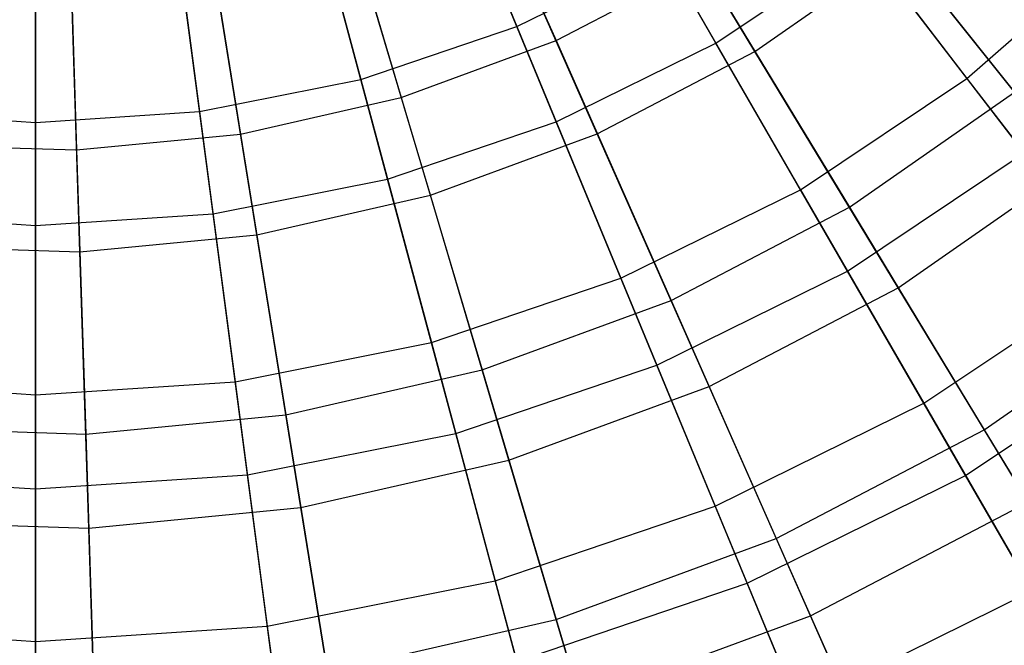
# Model space of a CAD drawing. Extents: x 0.2 to 40.1, y -6.7 to 6.7.
# Tile 267 of 516: x 24.218 to 25.079, y -4.962 to -4.416. Entities that reach past the tile are written whole.
import ezdxf

# ---------------------------------------------------------------- set-up
doc = ezdxf.new("R2010")
doc.units = 0
doc.header["$MEASUREMENT"] = 0
doc.layers.get('0').update_dxf_attribs({"color": 13, "linetype": 'CONTINUOUS'})

# ---------------------------------------------------------------- blocks, each defined once
blk = doc.blocks.new('SNOWBALL_XIV_PM3_STL')
at = {"color": 0}
for p, q in [((24.55446, -4.18437, 7.77496), (24.6527, -4.42155, 7.91029)), ((24.55446, -4.18437, 7.77496), (24.6527, -4.42155, 7.91029)), ((24.5795, -4.19092, 7.69523), (24.68695, -4.43366, 7.81819)), ((24.5795, -4.19092, 7.69523), (24.68695, -4.43366, 7.81819)), ((24.45013, -4.21978, 7.77496), (24.51657, -4.46776, 7.91029)), ((24.45013, -4.21978, 7.77496), (24.51657, -4.46776, 7.91029)), ((24.82663, -4.43591, 11.81879), (24.70152, -4.21921, 11.9658)), ((24.82663, -4.43591, 11.81879), (24.70152, -4.21921, 11.9658)), ((24.86076, -4.4432, 11.92325), (24.72604, -4.22096, 12.05759)), ((24.86076, -4.4432, 11.92325), (24.72604, -4.22096, 12.05759)), ((24.4763, -4.22889, 7.69523), (24.55183, -4.48339, 7.81819)), ((24.4763, -4.22889, 7.69523), (24.55183, -4.48339, 7.81819)), ((24.23213, -4.24848, 7.77496), (24.23213, -4.5052, 7.91029)), ((24.23213, -4.24848, 7.77496), (24.23213, -4.5052, 7.91029)), ((24.34207, -4.24128, 7.77496), (24.37558, -4.4958, 7.91029)), ((24.34207, -4.24128, 7.77496), (24.37558, -4.4958, 7.91029)), ((24.36909, -4.25336, 7.69523), (24.41146, -4.51543, 7.81819)), ((24.36909, -4.25336, 7.69523), (24.41146, -4.51543, 7.81819)), ((24.25964, -4.26392, 7.69523), (24.26815, -4.52925, 7.81819)), ((24.25964, -4.26392, 7.69523), (24.26815, -4.52925, 7.81819)), ((24.68714, -4.50469, 11.81879), (24.59138, -4.27352, 11.9658)), ((24.68714, -4.50469, 11.81879), (24.59138, -4.27352, 11.9658)), ((24.72299, -4.51507, 11.92325), (24.61779, -4.27743, 12.0576)), ((24.72299, -4.51507, 11.92325), (24.61779, -4.27743, 12.0576)), ((24.90115, -4.2781, 7.91029), (25.04594, -4.46679, 8.07657)), ((24.90115, -4.2781, 7.91029), (25.04594, -4.46679, 8.07657)), ((24.93269, -4.28469, 7.81819), (25.08746, -4.47877, 7.97302)), ((24.93269, -4.28469, 7.81819), (25.08746, -4.47877, 7.97302)), ((24.53986, -4.55469, 11.81879), (24.4751, -4.31299, 11.9658)), ((24.53986, -4.55469, 11.81879), (24.4751, -4.31299, 11.9658)), ((24.57717, -4.56874, 11.92325), (24.50322, -4.31959, 12.0576)), ((24.57717, -4.56874, 11.92325), (24.50322, -4.31959, 12.0576)), ((24.38733, -4.58503, 11.81879), (24.35467, -4.33695, 11.9658)), ((24.38733, -4.58503, 11.81879), (24.35467, -4.33695, 11.9658)), ((24.23213, -4.5952, 11.81879), (24.23213, -4.34498, 11.9658)), ((24.23213, -4.5952, 11.81879), (24.23213, -4.34498, 11.9658)), ((24.42567, -4.60332, 11.92325), (24.38419, -4.34676, 12.0576)), ((24.42567, -4.60332, 11.92325), (24.38419, -4.34676, 12.0576)), ((24.82663, -4.43591, 11.81879), (24.95594, -4.3495, 11.81879)), ((24.82663, -4.43591, 11.81879), (24.95594, -4.3495, 11.81879)), ((25.09592, -4.53192, 11.64174), (24.95594, -4.3495, 11.81879)), ((25.09592, -4.53192, 11.64174), (24.95594, -4.3495, 11.81879)), ((25.04594, -4.46679, 8.07657), (25.17741, -4.3515, 8.07657)), ((25.04594, -4.46679, 8.07657), (25.17741, -4.3515, 8.07657)), ((24.271, -4.61824, 11.92325), (24.26267, -4.35848, 12.0576)), ((24.271, -4.61824, 11.92325), (24.26267, -4.35848, 12.0576)), ((24.6527, -4.42155, 7.91029), (24.78163, -4.35797, 7.91029)), ((24.6527, -4.42155, 7.91029), (24.78163, -4.35797, 7.91029)), ((24.78163, -4.35797, 7.91029), (24.90055, -4.56394, 8.07657)), ((24.78163, -4.35797, 7.91029), (24.90055, -4.56394, 8.07657)), ((24.86076, -4.4432, 11.92325), (24.9882, -4.3543, 11.92325)), ((24.86076, -4.4432, 11.92325), (24.9882, -4.3543, 11.92325)), ((25.13864, -4.54294, 11.7578), (24.9882, -4.3543, 11.92325)), ((25.13864, -4.54294, 11.7578), (24.9882, -4.3543, 11.92325)), ((24.68695, -4.43366, 7.81819), (24.8146, -4.36707, 7.81819)), ((24.68695, -4.43366, 7.81819), (24.8146, -4.36707, 7.81819)), ((24.8146, -4.36707, 7.81819), (24.94329, -4.57934, 7.97302)), ((24.8146, -4.36707, 7.81819), (24.94329, -4.57934, 7.97302)), ((24.51657, -4.46776, 7.91029), (24.6527, -4.42155, 7.91029)), ((24.51657, -4.46776, 7.91029), (24.6527, -4.42155, 7.91029)), ((24.6527, -4.42155, 7.91029), (24.74371, -4.64128, 8.07657)), ((24.6527, -4.42155, 7.91029), (24.74371, -4.64128, 8.07657)), ((24.55183, -4.48339, 7.81819), (24.68695, -4.43366, 7.81819)), ((24.55183, -4.48339, 7.81819), (24.68695, -4.43366, 7.81819)), ((24.68695, -4.43366, 7.81819), (24.78743, -4.66065, 7.97302)), ((24.68695, -4.43366, 7.81819), (24.78743, -4.66065, 7.97302)), ((24.68714, -4.50469, 11.81879), (24.82663, -4.43591, 11.81879)), ((24.68714, -4.50469, 11.81879), (24.82663, -4.43591, 11.81879)), ((24.94159, -4.63504, 11.64174), (24.82663, -4.43591, 11.81879)), ((24.94159, -4.63504, 11.64174), (24.82663, -4.43591, 11.81879)), ((24.72299, -4.51507, 11.92325), (24.86076, -4.4432, 11.92325)), ((24.72299, -4.51507, 11.92325), (24.86076, -4.4432, 11.92325)), ((24.98584, -4.64953, 11.7578), (24.86076, -4.4432, 11.92325)), ((24.98584, -4.64953, 11.7578), (24.86076, -4.4432, 11.92325)), ((24.37558, -4.4958, 7.91029), (24.51657, -4.46776, 7.91029)), ((24.37558, -4.4958, 7.91029), (24.51657, -4.46776, 7.91029)), ((24.51657, -4.46776, 7.91029), (24.57813, -4.69749, 8.07657)), ((24.51657, -4.46776, 7.91029), (24.57813, -4.69749, 8.07657)), ((24.90055, -4.56394, 8.07657), (25.04594, -4.46679, 8.07657)), ((24.90055, -4.56394, 8.07657), (25.04594, -4.46679, 8.07657)), ((25.04594, -4.46679, 8.07657), (25.17698, -4.63756, 8.27121)), ((25.04594, -4.46679, 8.07657), (25.17698, -4.63756, 8.27121)), ((24.94329, -4.57934, 7.97302), (25.08746, -4.47877, 7.97302)), ((24.94329, -4.57934, 7.97302), (25.08746, -4.47877, 7.97302)), ((24.41146, -4.51543, 7.81819), (24.55183, -4.48339, 7.81819)), ((24.41146, -4.51543, 7.81819), (24.55183, -4.48339, 7.81819)), ((24.55183, -4.48339, 7.81819), (24.62246, -4.72136, 7.97302)), ((24.55183, -4.48339, 7.81819), (24.62246, -4.72136, 7.97302)), ((24.08869, -4.4958, 7.91029), (24.23213, -4.5052, 7.91029)), ((24.08869, -4.4958, 7.91029), (24.23213, -4.5052, 7.91029)), ((24.23213, -4.5052, 7.91029), (24.37558, -4.4958, 7.91029)), ((24.23213, -4.5052, 7.91029), (24.37558, -4.4958, 7.91029)), ((24.37558, -4.4958, 7.91029), (24.40663, -4.73161, 8.07657)), ((24.37558, -4.4958, 7.91029), (24.40663, -4.73161, 8.07657)), ((24.23213, -4.5052, 7.91029), (24.23213, -4.74304, 8.07657)), ((24.23213, -4.5052, 7.91029), (24.23213, -4.74304, 8.07657)), ((24.53986, -4.55469, 11.81879), (24.68714, -4.50469, 11.81879)), ((24.53986, -4.55469, 11.81879), (24.68714, -4.50469, 11.81879)), ((24.77513, -4.71713, 11.64174), (24.68714, -4.50469, 11.81879)), ((24.77513, -4.71713, 11.64174), (24.68714, -4.50469, 11.81879)), ((24.26815, -4.52925, 7.81819), (24.41146, -4.51543, 7.81819)), ((24.26815, -4.52925, 7.81819), (24.41146, -4.51543, 7.81819)), ((24.41146, -4.51543, 7.81819), (24.45108, -4.76048, 7.97302)), ((24.41146, -4.51543, 7.81819), (24.45108, -4.76048, 7.97302)), ((24.57717, -4.56874, 11.92325), (24.72299, -4.51507, 11.92325)), ((24.57717, -4.56874, 11.92325), (24.72299, -4.51507, 11.92325)), ((24.82066, -4.73571, 11.7578), (24.72299, -4.51507, 11.92325)), ((24.82066, -4.73571, 11.7578), (24.72299, -4.51507, 11.92325)), ((24.12424, -4.52464, 7.81819), (24.26815, -4.52925, 7.81819)), ((24.12424, -4.52464, 7.81819), (24.26815, -4.52925, 7.81819)), ((24.26815, -4.52925, 7.81819), (24.2761, -4.77736, 7.97302)), ((24.26815, -4.52925, 7.81819), (24.2761, -4.77736, 7.97302)), ((24.94159, -4.63504, 11.64174), (25.09592, -4.53192, 11.64174)), ((24.94159, -4.63504, 11.64174), (25.09592, -4.53192, 11.64174)), ((24.98584, -4.64953, 11.7578), (25.13864, -4.54294, 11.7578)), ((24.98584, -4.64953, 11.7578), (25.13864, -4.54294, 11.7578)), ((24.38733, -4.58503, 11.81879), (24.53986, -4.55469, 11.81879)), ((24.38733, -4.58503, 11.81879), (24.53986, -4.55469, 11.81879)), ((24.59938, -4.77679, 11.64174), (24.53986, -4.55469, 11.81879)), ((24.59938, -4.77679, 11.64174), (24.53986, -4.55469, 11.81879)), ((24.74371, -4.64128, 8.07657), (24.90055, -4.56394, 8.07657)), ((24.74371, -4.64128, 8.07657), (24.90055, -4.56394, 8.07657)), ((24.90055, -4.56394, 8.07657), (25.00817, -4.75036, 8.27121)), ((24.90055, -4.56394, 8.07657), (25.00817, -4.75036, 8.27121)), ((24.42567, -4.60332, 11.92325), (24.57717, -4.56874, 11.92325)), ((24.42567, -4.60332, 11.92325), (24.57717, -4.56874, 11.92325)), ((24.64582, -4.80005, 11.7578), (24.57717, -4.56874, 11.92325)), ((24.64582, -4.80005, 11.7578), (24.57717, -4.56874, 11.92325)), ((24.78743, -4.66065, 7.97302), (24.94329, -4.57934, 7.97302)), ((24.78743, -4.66065, 7.97302), (24.94329, -4.57934, 7.97302)), ((24.94329, -4.57934, 7.97302), (25.06106, -4.77362, 8.15734)), ((24.94329, -4.57934, 7.97302), (25.06106, -4.77362, 8.15734)), ((24.07694, -4.58503, 11.81879), (24.23213, -4.5952, 11.81879)), ((24.07694, -4.58503, 11.81879), (24.23213, -4.5952, 11.81879)), ((24.23213, -4.5952, 11.81879), (24.38733, -4.58503, 11.81879)), ((24.23213, -4.5952, 11.81879), (24.38733, -4.58503, 11.81879)), ((24.41734, -4.813, 11.64174), (24.38733, -4.58503, 11.81879)), ((24.41734, -4.813, 11.64174), (24.38733, -4.58503, 11.81879)), ((24.23213, -4.82514, 11.64174), (24.23213, -4.5952, 11.81879)), ((24.23213, -4.82514, 11.64174), (24.23213, -4.5952, 11.81879)), ((24.271, -4.61824, 11.92325), (24.42567, -4.60332, 11.92325)), ((24.271, -4.61824, 11.92325), (24.42567, -4.60332, 11.92325)), ((24.46418, -4.84151, 11.7578), (24.42567, -4.60332, 11.92325)), ((24.46418, -4.84151, 11.7578), (24.42567, -4.60332, 11.92325)), ((24.11569, -4.61326, 11.92325), (24.271, -4.61824, 11.92325)), ((24.11569, -4.61326, 11.92325), (24.271, -4.61824, 11.92325)), ((24.27874, -4.8594, 11.7578), (24.271, -4.61824, 11.92325)), ((24.27874, -4.8594, 11.7578), (24.271, -4.61824, 11.92325)), ((24.77513, -4.71713, 11.64174), (24.94159, -4.63504, 11.64174)), ((24.77513, -4.71713, 11.64174), (24.94159, -4.63504, 11.64174)), ((25.04463, -4.81349, 11.43739), (24.94159, -4.63504, 11.64174)), ((25.04463, -4.81349, 11.43739), (24.94159, -4.63504, 11.64174)), ((24.57813, -4.69749, 8.07657), (24.74371, -4.64128, 8.07657)), ((24.57813, -4.69749, 8.07657), (24.74371, -4.64128, 8.07657)), ((24.74371, -4.64128, 8.07657), (24.82609, -4.84015, 8.27121)), ((24.74371, -4.64128, 8.07657), (24.82609, -4.84015, 8.27121)), ((25.00817, -4.75036, 8.27121), (25.17698, -4.63756, 8.27121)), ((25.00817, -4.75036, 8.27121), (25.17698, -4.63756, 8.27121)), ((24.82066, -4.73571, 11.7578), (24.98584, -4.64953, 11.7578)), ((24.82066, -4.73571, 11.7578), (24.98584, -4.64953, 11.7578)), ((25.09936, -4.8368, 11.5638), (24.98584, -4.64953, 11.7578)), ((25.09936, -4.8368, 11.5638), (24.98584, -4.64953, 11.7578)), ((24.62246, -4.72136, 7.97302), (24.78743, -4.66065, 7.97302)), ((24.62246, -4.72136, 7.97302), (24.78743, -4.66065, 7.97302)), ((24.78743, -4.66065, 7.97302), (24.8794, -4.86839, 8.15734)), ((24.78743, -4.66065, 7.97302), (24.8794, -4.86839, 8.15734)), ((25.06106, -4.77362, 8.15734), (25.22911, -4.65639, 8.15734)), ((25.06106, -4.77362, 8.15734), (25.22911, -4.65639, 8.15734)), ((25.04463, -4.81349, 11.43739), (25.22136, -4.6954, 11.43739)), ((25.04463, -4.81349, 11.43739), (25.22136, -4.6954, 11.43739)), ((24.40663, -4.73161, 8.07657), (24.57813, -4.69749, 8.07657)), ((24.40663, -4.73161, 8.07657), (24.57813, -4.69749, 8.07657)), ((24.57813, -4.69749, 8.07657), (24.63384, -4.90541, 8.27121)), ((24.57813, -4.69749, 8.07657), (24.63384, -4.90541, 8.27121)), ((24.45108, -4.76048, 7.97302), (24.62246, -4.72136, 7.97302)), ((24.45108, -4.76048, 7.97302), (24.62246, -4.72136, 7.97302)), ((24.59938, -4.77679, 11.64174), (24.77513, -4.71713, 11.64174)), ((24.59938, -4.77679, 11.64174), (24.77513, -4.71713, 11.64174)), ((24.62246, -4.72136, 7.97302), (24.6871, -4.93916, 8.15734)), ((24.62246, -4.72136, 7.97302), (24.6871, -4.93916, 8.15734)), ((24.85399, -4.90751, 11.43739), (24.77513, -4.71713, 11.64174)), ((24.85399, -4.90751, 11.43739), (24.77513, -4.71713, 11.64174)), ((24.05764, -4.73161, 8.07657), (24.23213, -4.74304, 8.07657)), ((24.05764, -4.73161, 8.07657), (24.23213, -4.74304, 8.07657)), ((24.23213, -4.74304, 8.07657), (24.40663, -4.73161, 8.07657)), ((24.23213, -4.74304, 8.07657), (24.40663, -4.73161, 8.07657)), ((24.40663, -4.73161, 8.07657), (24.43472, -4.94502, 8.27121)), ((24.40663, -4.73161, 8.07657), (24.43472, -4.94502, 8.27121)), ((24.64582, -4.80005, 11.7578), (24.82066, -4.73571, 11.7578)), ((24.64582, -4.80005, 11.7578), (24.82066, -4.73571, 11.7578)), ((24.9093, -4.93595, 11.5638), (24.82066, -4.73571, 11.7578)), ((24.9093, -4.93595, 11.5638), (24.82066, -4.73571, 11.7578)), ((24.23213, -4.74304, 8.07657), (24.23213, -4.9583, 8.27121)), ((24.23213, -4.74304, 8.07657), (24.23213, -4.9583, 8.27121)), ((24.82609, -4.84015, 8.27121), (25.00817, -4.75036, 8.27121)), ((24.82609, -4.84015, 8.27121), (25.00817, -4.75036, 8.27121)), ((25.00817, -4.75036, 8.27121), (25.10282, -4.9143, 8.49118)), ((25.00817, -4.75036, 8.27121), (25.10282, -4.9143, 8.49118)), ((24.2761, -4.77736, 7.97302), (24.45108, -4.76048, 7.97302)), ((24.2761, -4.77736, 7.97302), (24.45108, -4.76048, 7.97302)), ((24.45108, -4.76048, 7.97302), (24.48734, -4.98475, 8.15734)), ((24.45108, -4.76048, 7.97302), (24.48734, -4.98475, 8.15734)), ((24.10041, -4.77172, 7.97302), (24.2761, -4.77736, 7.97302)), ((24.10041, -4.77172, 7.97302), (24.2761, -4.77736, 7.97302)), ((24.8794, -4.86839, 8.15734), (25.06106, -4.77362, 8.15734)), ((24.8794, -4.86839, 8.15734), (25.06106, -4.77362, 8.15734)), ((25.06106, -4.77362, 8.15734), (25.16612, -4.94692, 8.36834)), ((25.06106, -4.77362, 8.15734), (25.16612, -4.94692, 8.36834)), ((24.2761, -4.77736, 7.97302), (24.28339, -5.00443, 8.15734)), ((24.2761, -4.77736, 7.97302), (24.28339, -5.00443, 8.15734)), ((24.41734, -4.813, 11.64174), (24.59938, -4.77679, 11.64174)), ((24.41734, -4.813, 11.64174), (24.59938, -4.77679, 11.64174)), ((24.65271, -4.97583, 11.43739), (24.59938, -4.77679, 11.64174)), ((24.65271, -4.97583, 11.43739), (24.59938, -4.77679, 11.64174)), ((24.46418, -4.84151, 11.7578), (24.64582, -4.80005, 11.7578)), ((24.46418, -4.84151, 11.7578), (24.64582, -4.80005, 11.7578)), ((24.70812, -5.00998, 11.5638), (24.64582, -4.80005, 11.7578)), ((24.70812, -5.00998, 11.5638), (24.64582, -4.80005, 11.7578)), ((24.04693, -4.813, 11.64174), (24.23213, -4.82514, 11.64174)), ((24.04693, -4.813, 11.64174), (24.23213, -4.82514, 11.64174)), ((24.23213, -4.82514, 11.64174), (24.41734, -4.813, 11.64174)), ((24.23213, -4.82514, 11.64174), (24.41734, -4.813, 11.64174)), ((24.44424, -5.0173, 11.43739), (24.41734, -4.813, 11.64174)), ((24.44424, -5.0173, 11.43739), (24.41734, -4.813, 11.64174)), ((24.85399, -4.90751, 11.43739), (25.04463, -4.81349, 11.43739)), ((24.85399, -4.90751, 11.43739), (25.04463, -4.81349, 11.43739)), ((25.13411, -4.96849, 11.20895), (25.04463, -4.81349, 11.43739)), ((25.13411, -4.96849, 11.20895), (25.04463, -4.81349, 11.43739)), ((24.23213, -5.0312, 11.43739), (24.23213, -4.82514, 11.64174)), ((24.23213, -5.0312, 11.43739), (24.23213, -4.82514, 11.64174)), ((24.27874, -4.8594, 11.7578), (24.46418, -4.84151, 11.7578)), ((24.27874, -4.8594, 11.7578), (24.46418, -4.84151, 11.7578)), ((24.49913, -5.05768, 11.5638), (24.46418, -4.84151, 11.7578)), ((24.49913, -5.05768, 11.5638), (24.46418, -4.84151, 11.7578)), ((24.63384, -4.90541, 8.27121), (24.82609, -4.84015, 8.27121)), ((24.63384, -4.90541, 8.27121), (24.82609, -4.84015, 8.27121)), ((24.82609, -4.84015, 8.27121), (24.89853, -5.01504, 8.49118)), ((24.82609, -4.84015, 8.27121), (24.89853, -5.01504, 8.49118)), ((24.9093, -4.93595, 11.5638), (25.09936, -4.8368, 11.5638)), ((24.9093, -4.93595, 11.5638), (25.09936, -4.8368, 11.5638)), ((24.09252, -4.85343, 11.7578), (24.27874, -4.8594, 11.7578)), ((24.09252, -4.85343, 11.7578), (24.27874, -4.8594, 11.7578)), ((24.28575, -5.07827, 11.5638), (24.27874, -4.8594, 11.7578)), ((24.28575, -5.07827, 11.5638), (24.27874, -4.8594, 11.7578)), ((24.6871, -4.93916, 8.15734), (24.8794, -4.86839, 8.15734)), ((24.6871, -4.93916, 8.15734), (24.8794, -4.86839, 8.15734)), ((24.8794, -4.86839, 8.15734), (24.96143, -5.05371, 8.36834)), ((24.8794, -4.86839, 8.15734), (24.96143, -5.05371, 8.36834)), ((24.43472, -4.94502, 8.27121), (24.63384, -4.90541, 8.27121)), ((24.43472, -4.94502, 8.27121), (24.63384, -4.90541, 8.27121)), ((24.63384, -4.90541, 8.27121), (24.68284, -5.08826, 8.49118)), ((24.63384, -4.90541, 8.27121), (24.68284, -5.08826, 8.49118)), ((24.65271, -4.97583, 11.43739), (24.85399, -4.90751, 11.43739)), ((24.65271, -4.97583, 11.43739), (24.85399, -4.90751, 11.43739)), ((24.92248, -5.07286, 11.20895), (24.85399, -4.90751, 11.43739)), ((24.92248, -5.07286, 11.20895), (24.85399, -4.90751, 11.43739)), ((24.89853, -5.01504, 8.49118), (25.10282, -4.9143, 8.49118)), ((24.89853, -5.01504, 8.49118), (25.10282, -4.9143, 8.49118)), ((24.70812, -5.00998, 11.5638), (24.9093, -4.93595, 11.5638)), ((24.70812, -5.00998, 11.5638), (24.9093, -4.93595, 11.5638)), ((24.98756, -5.11273, 11.34422), (24.9093, -4.93595, 11.5638)), ((24.98756, -5.11273, 11.34422), (24.9093, -4.93595, 11.5638)), ((24.02955, -4.94502, 8.27121), (24.23213, -4.9583, 8.27121)), ((24.02955, -4.94502, 8.27121), (24.23213, -4.9583, 8.27121)), ((24.23213, -4.9583, 8.27121), (24.43472, -4.94502, 8.27121)), ((24.23213, -4.9583, 8.27121), (24.43472, -4.94502, 8.27121)), ((24.43472, -4.94502, 8.27121), (24.45943, -5.1327, 8.49118)), ((24.43472, -4.94502, 8.27121), (24.45943, -5.1327, 8.49118)), ((24.48734, -4.98475, 8.15734), (24.6871, -4.93916, 8.15734)), ((24.48734, -4.98475, 8.15734), (24.6871, -4.93916, 8.15734)), ((24.6871, -4.93916, 8.15734), (24.74476, -5.13344, 8.36834)), ((24.6871, -4.93916, 8.15734), (24.74476, -5.13344, 8.36834)), ((24.23213, -4.9583, 8.27121), (24.23213, -5.1476, 8.49118)), ((24.23213, -4.9583, 8.27121), (24.23213, -5.1476, 8.49118))]:
    blk.add_line(p, q, dxfattribs=at)
blk = doc.blocks.new('GRUPUJ_1')
at = {"color": 0}
blk.add_blockref('SNOWBALL_XIV_PM3_STL', (-0.20617, 6.65964, -0.51186), dxfattribs=at)

msp = doc.modelspace()

# ---------------------------------------------------------------- block references
at = {"color": 0}
msp.add_blockref('GRUPUJ_1', (0.20617, -6.65964, 0.51186), dxfattribs=at)

doc.saveas('drawing.dxf')
